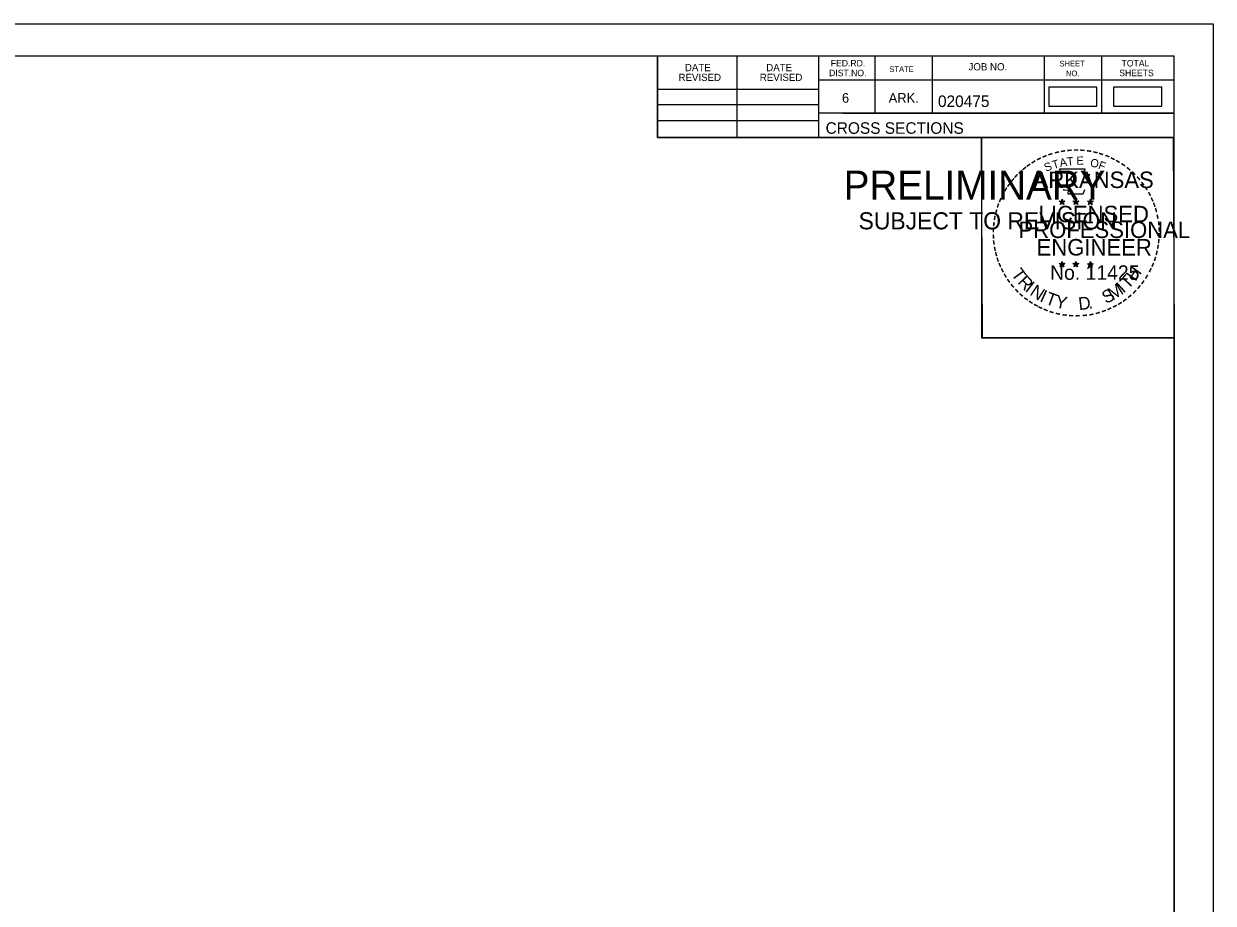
# Model space of a CAD drawing. Extents: x 1386544 to 1388153, y 379785 to 390999.
# Drawn here: x 1387387.3 to 1387531.5, y 384376.8 to 384483.5 of the extents above; entities that cross this region are included whole.
import ezdxf

# ---------------------------------------------------------------- set-up
doc = ezdxf.new("R2010")
doc.units = 0
for name, color, linetype in [('R_Border', 7, 'Continuous'), ('R_Border PE', 7, 'Continuous'), ('R_Border Prem', 7, 'Continuous'), ('R_No Plot', 7, 'Continuous'), ('S_SHOULDER', 7, 'Continuous')]:
    doc.layers.add(name, color=color, linetype=linetype)

msp = doc.modelspace()

# ---------------------------------------------------------------- linework, layer by layer
at = {"layer": 'R_Border'}
for p, q in [((1387210.56, 384479.61), (1387526.74, 384479.61)), ((1387464.1, 384469.73), (1387464.1, 384479.61)), ((1387473.78, 384469.73), (1387473.78, 384479.61)), ((1387483.64, 384479.61), (1387483.64, 384469.73)), ((1387490.48, 384479.61), (1387490.48, 384472.67)), ((1387497.42, 384479.61), (1387497.42, 384472.67)), ((1387511, 384479.61), (1387511, 384472.67)), ((1387517.94, 384479.61), (1387517.94, 384472.67)), ((1387526.74, 384274.15), (1387526.74, 384479.61)), ((1387526.74, 384476.67), (1387483.64, 384476.67)), ((1387526.74, 384476.69), (1387526.74, 384476.69)), ((1387464.1, 384475.59), (1387483.64, 384475.59)), ((1387464.1, 384473.73), (1387483.64, 384473.73)), ((1387526.74, 384472.67), (1387483.64, 384472.67)), ((1387486.6, 384472.67), (1387526.74, 384472.67)), ((1387464.1, 384471.79), (1387483.64, 384471.79)), ((1387526.74, 384469.73), (1387464.1, 384469.73))]:
    msp.add_line(p, q, dxfattribs=at)
at = {"layer": 'R_Border PE'}
for p, q in [((1387512.82, 384461.99), (1387513.17, 384461.88)), ((1387512.82, 384461.99), (1387513.08, 384461.94)), ((1387512.82, 384461.99), (1387513.06, 384461.86)), ((1387512.96, 384461.58), (1387513.17, 384461.88)), ((1387512.96, 384461.58), (1387513.08, 384461.82)), ((1387512.96, 384461.58), (1387513.17, 384461.8)), ((1387513.17, 384462.24), (1387513.13, 384461.99)), ((1387513.17, 384461.88), (1387513.17, 384462.24)), ((1387513.17, 384462.24), (1387513.22, 384461.99)), ((1387513.52, 384461.99), (1387513.17, 384461.88)), ((1387513.39, 384461.58), (1387513.17, 384461.88)), ((1387513.39, 384461.58), (1387513.17, 384461.79)), ((1387513.52, 384461.99), (1387513.23, 384461.94)), ((1387513.39, 384461.58), (1387513.25, 384461.87)), ((1387513.52, 384461.99), (1387513.32, 384461.88)), ((1387514.49, 384461.99), (1387514.84, 384461.88)), ((1387514.49, 384461.99), (1387514.75, 384461.94)), ((1387514.49, 384461.99), (1387514.73, 384461.86)), ((1387514.63, 384461.58), (1387514.84, 384461.88)), ((1387514.63, 384461.58), (1387514.75, 384461.82)), ((1387514.63, 384461.58), (1387514.84, 384461.8)), ((1387514.84, 384462.24), (1387514.8, 384461.99)), ((1387514.84, 384461.88), (1387514.84, 384462.24)), ((1387514.84, 384462.24), (1387514.89, 384461.99)), ((1387515.19, 384461.99), (1387514.84, 384461.88)), ((1387515.06, 384461.58), (1387514.84, 384461.88)), ((1387515.06, 384461.58), (1387514.84, 384461.79)), ((1387515.19, 384461.99), (1387514.9, 384461.94)), ((1387515.06, 384461.58), (1387514.92, 384461.87)), ((1387515.19, 384461.99), (1387514.99, 384461.88)), ((1387516.26, 384461.97), (1387516.61, 384461.86)), ((1387516.26, 384461.97), (1387516.51, 384461.93)), ((1387516.26, 384461.97), (1387516.5, 384461.85)), ((1387516.39, 384461.57), (1387516.61, 384461.86)), ((1387516.39, 384461.57), (1387516.52, 384461.81)), ((1387516.39, 384461.57), (1387516.61, 384461.78)), ((1387516.61, 384462.23), (1387516.57, 384461.98)), ((1387516.61, 384461.86), (1387516.61, 384462.23)), ((1387516.61, 384462.23), (1387516.66, 384461.98)), ((1387516.95, 384461.97), (1387516.61, 384461.86)), ((1387516.82, 384461.57), (1387516.61, 384461.86)), ((1387516.82, 384461.57), (1387516.61, 384461.78)), ((1387516.95, 384461.97), (1387516.67, 384461.93)), ((1387516.82, 384461.57), (1387516.68, 384461.86)), ((1387516.95, 384461.97), (1387516.75, 384461.87)), ((1387513.17, 384454.67), (1387513.13, 384454.42)), ((1387513.17, 384454.3), (1387513.17, 384454.67)), ((1387513.17, 384454.67), (1387513.22, 384454.42)), ((1387514.84, 384454.67), (1387514.8, 384454.42)), ((1387514.84, 384454.3), (1387514.84, 384454.67)), ((1387514.84, 384454.67), (1387514.89, 384454.42)), ((1387516.61, 384454.66), (1387516.56, 384454.41)), ((1387516.61, 384454.29), (1387516.61, 384454.66)), ((1387516.61, 384454.66), (1387516.65, 384454.41)), ((1387512.82, 384454.41), (1387513.17, 384454.3)), ((1387512.82, 384454.41), (1387513.07, 384454.37)), ((1387512.82, 384454.41), (1387513.06, 384454.29)), ((1387512.95, 384454.01), (1387513.17, 384454.3)), ((1387512.95, 384454.01), (1387513.08, 384454.25)), ((1387512.95, 384454.01), (1387513.17, 384454.22)), ((1387513.52, 384454.41), (1387513.17, 384454.3)), ((1387513.38, 384454.01), (1387513.17, 384454.3)), ((1387513.38, 384454.01), (1387513.17, 384454.22)), ((1387513.52, 384454.41), (1387513.23, 384454.36)), ((1387513.38, 384454.01), (1387513.25, 384454.3)), ((1387513.52, 384454.41), (1387513.31, 384454.31)), ((1387514.49, 384454.41), (1387514.84, 384454.3)), ((1387514.49, 384454.41), (1387514.74, 384454.37)), ((1387514.49, 384454.41), (1387514.73, 384454.29)), ((1387514.62, 384454.01), (1387514.84, 384454.3)), ((1387514.62, 384454.01), (1387514.75, 384454.25)), ((1387514.62, 384454.01), (1387514.84, 384454.22)), ((1387515.19, 384454.41), (1387514.84, 384454.3)), ((1387515.05, 384454.01), (1387514.84, 384454.3)), ((1387515.05, 384454.01), (1387514.84, 384454.22)), ((1387515.19, 384454.41), (1387514.9, 384454.36)), ((1387515.05, 384454.01), (1387514.91, 384454.3)), ((1387515.19, 384454.41), (1387514.98, 384454.31)), ((1387516.26, 384454.4), (1387516.61, 384454.29)), ((1387516.26, 384454.4), (1387516.51, 384454.36)), ((1387516.26, 384454.4), (1387516.49, 384454.28)), ((1387516.39, 384454), (1387516.61, 384454.29)), ((1387516.39, 384454), (1387516.52, 384454.24)), ((1387516.39, 384454), (1387516.6, 384454.21)), ((1387516.82, 384454), (1387516.6, 384454.21)), ((1387516.95, 384454.4), (1387516.61, 384454.29)), ((1387516.82, 384454), (1387516.61, 384454.29)), ((1387516.95, 384454.4), (1387516.67, 384454.35)), ((1387516.82, 384454), (1387516.68, 384454.29)), ((1387516.95, 384454.4), (1387516.75, 384454.3))]:
    msp.add_line(p, q, dxfattribs=at)
for points in [[(1387512.87, 384465.86), (1387513.13, 384465.04)], [(1387516.38, 384464.94), (1387516.52, 384465.23), (1387515.83, 384465.2), (1387515.98, 384465.86), (1387512.87, 384465.86)], [(1387513.36, 384463.44), (1387513.36, 384463.35), (1387513.92, 384463.34), (1387513.87, 384462.86), (1387515.74, 384462.86), (1387515.94, 384463.4)], [(1387513.17, 384462.24), (1387513.39, 384461.58), (1387512.82, 384461.99), (1387513.52, 384461.99), (1387512.96, 384461.58), (1387513.17, 384462.24)], [(1387514.84, 384462.24), (1387515.06, 384461.58), (1387514.49, 384461.99), (1387515.19, 384461.99), (1387514.63, 384461.58), (1387514.84, 384462.24)], [(1387516.61, 384462.23), (1387516.82, 384461.57), (1387516.26, 384461.97), (1387516.95, 384461.97), (1387516.39, 384461.57), (1387516.61, 384462.23)], [(1387513.17, 384454.67), (1387513.38, 384454.01), (1387512.82, 384454.41), (1387513.52, 384454.41), (1387512.95, 384454.01), (1387513.17, 384454.67)], [(1387514.84, 384454.67), (1387515.05, 384454.01), (1387514.49, 384454.41), (1387515.19, 384454.41), (1387514.62, 384454.01), (1387514.84, 384454.67)], [(1387516.61, 384454.66), (1387516.82, 384454), (1387516.26, 384454.4), (1387516.95, 384454.4), (1387516.39, 384454), (1387516.61, 384454.66)]]:
    msp.add_lwpolyline(points, dxfattribs=at)
for centre, radius in [((1387513.17, 384461.87), 0.172), ((1387513.17, 384461.87), 0.145), ((1387513.17, 384461.87), 0.116), ((1387513.17, 384461.87), 0.0991), ((1387513.17, 384461.87), 0.0747), ((1387513.17, 384461.87), 0.0495), ((1387513.17, 384461.87), 0.0296), ((1387514.84, 384461.87), 0.172), ((1387514.84, 384461.87), 0.145), ((1387514.84, 384461.87), 0.116), ((1387514.84, 384461.87), 0.0991), ((1387514.84, 384461.87), 0.0747), ((1387514.84, 384461.87), 0.0495), ((1387514.84, 384461.87), 0.0296), ((1387516.61, 384461.86), 0.172), ((1387516.61, 384461.86), 0.145), ((1387516.61, 384461.86), 0.116), ((1387516.61, 384461.86), 0.0991), ((1387516.61, 384461.86), 0.0747), ((1387516.61, 384461.86), 0.0495), ((1387516.61, 384461.86), 0.0296), ((1387513.17, 384454.3), 0.172), ((1387513.17, 384454.3), 0.145), ((1387513.17, 384454.3), 0.116), ((1387513.17, 384454.3), 0.0991), ((1387513.17, 384454.3), 0.0747), ((1387513.17, 384454.3), 0.0495), ((1387513.17, 384454.3), 0.0296), ((1387514.84, 384454.3), 0.172), ((1387514.84, 384454.3), 0.145), ((1387514.84, 384454.3), 0.116), ((1387514.84, 384454.3), 0.0991), ((1387514.84, 384454.3), 0.0747), ((1387514.84, 384454.3), 0.0495), ((1387514.84, 384454.3), 0.0296), ((1387516.6, 384454.29), 0.172), ((1387516.6, 384454.29), 0.145), ((1387516.6, 384454.29), 0.116), ((1387516.6, 384454.29), 0.0991), ((1387516.6, 384454.29), 0.0747), ((1387516.6, 384454.29), 0.0495), ((1387516.6, 384454.29), 0.0296)]:
    msp.add_circle(centre, radius, dxfattribs=at)
at = {"layer": 'R_No Plot'}
for p, q in [((1387198.16, 384483.51), (1387531.49, 384483.51)), ((1387502.77, 384447.28), (1387502.77, 384447.28))]:
    msp.add_line(p, q, dxfattribs=at)
for points in [[(1387198.15, 384483.51), (1387531.49, 384483.51), (1387531.49, 384270.17), (1387198.15, 384270.17)], [(1387444.48, 384479.61), (1387464.1, 384479.61), (1387464.1, 384469.73), (1387480.21, 384469.73), (1387503.41, 384469.73), (1387503.41, 384445.4), (1387526.74, 384445.4), (1387526.74, 384274.15), (1387210.56, 384274.15), (1387210.56, 384479.61)], [(1387503.41, 384469.73), (1387526.62, 384469.73), (1387526.74, 384445.4), (1387503.53, 384445.4)]]:
    msp.add_lwpolyline(points, close=True, dxfattribs=at)
at = {"layer": 'S_SHOULDER'}
for points in [[(1387511.55, 384473.52), (1387517.39, 384473.52), (1387517.39, 384475.83), (1387511.55, 384475.83)], [(1387519.42, 384473.52), (1387525.26, 384473.52), (1387525.26, 384475.83), (1387519.42, 384475.83)]]:
    msp.add_lwpolyline(points, close=True, dxfattribs=at)

# ---------------------------------------------------------------- texts
at = {"layer": 'R_Border'}
for s, height, p in [('FED.RD.', 0.782, (1387485.12, 384478.33)), ('TOTAL', 0.782, (1387520.38, 384478.33)), ('DATE', 0.879, (1387467.44, 384477.75)), ('DATE', 0.879, (1387477.3, 384477.75)), ('DIST.NO.', 0.782, (1387484.92, 384477.15)), ('STATE', 0.684, (1387492.24, 384477.65)), ('JOB NO.', 0.879, (1387501.82, 384477.85)), ('SHEET', 0.684, (1387512.86, 384478.33)), ('NO.', 0.684, (1387513.64, 384477.15)), ('SHEETS', 0.782, (1387520.1, 384477.15)), ('REVISED', 0.879, (1387466.66, 384476.57)), ('REVISED', 0.879, (1387476.52, 384476.57)), ('6', 1.17, (1387486.48, 384473.93)), ('ARK.', 1.172, (1387492.14, 384473.93)), ('020475', 1.4, (1387498.12, 384473.41)), ('CROSS SECTIONS', 1.4, (1387484.5, 384470.16))]:
    msp.add_text(s, height=height, rotation=360, dxfattribs=at).set_placement(p)
at = {"layer": 'R_Border PE'}
for s, height, rotation, p in [('-', 1.6, 24.3072, (1387510.98, 384466.72)), ('-', 1.6, 19.1761, (1387511.61, 384466.99)), ('-', 1.6, 13.6301, (1387512.36, 384467.23)), ('-', 1.6, 10.2193, (1387513.04, 384467.39)), ('-', 1.6, 5.8968, (1387513.77, 384467.5)), ('-', 1.6, 0.1862, (1387514.54, 384467.58)), ('-', 1.6, 357.743, (1387515.27, 384467.56)), ('-', 1.6, 352.1617, (1387516.01, 384467.51)), ('-', 1.6, 347.2049, (1387516.73, 384467.39)), ('-', 1.6, 342.3362, (1387517.36, 384467.24)), ('-', 1.6, 337.8551, (1387518.1, 384467.02)), ('-', 1.6, 38.9507, (1387508.7, 384465.26)), ('-', 1.6, 36.2317, (1387509.17, 384465.64)), ('-', 1.6, 34.0636, (1387509.75, 384466.04)), ('-', 1.6, 28.7918, (1387510.35, 384466.41)), ('S', 1, 21.594, (1387511.22, 384465.54)), ('T', 1, 16.4036, (1387512.13, 384465.87)), ('A', 1, 11.2132, (1387512.96, 384466.12)), ('T', 1, 6.0228, (1387513.81, 384466.29)), ('E', 1, 0.8323, (1387514.91, 384466.4)), ('O', 1, 350.4515, (1387516.52, 384466.19)), ('F', 1, 340.0707, (1387517.47, 384465.96)), ('-', 1.6, 334.1211, (1387518.73, 384466.74)), ('-', 1.6, 329.6409, (1387519.31, 384466.46)), ('-', 1.6, 325.8627, (1387519.95, 384466.1)), ('-', 1.6, 320.5297, (1387520.56, 384465.67)), ('-', 1.6, 50.6142, (1387507.41, 384463.88)), ('-', 1.6, 48.423, (1387507.81, 384464.37)), ('-', 1.6, 42.9622, (1387508.26, 384464.85)), ('ARKANSAS', 2, 360, (1387509.72, 384463.58)), ('-', 1.6, 315.5786, (1387521.16, 384465.19)), ('-', 1.6, 309.8797, (1387521.73, 384464.64)), ('-', 1.6, 58.0706, (1387506.67, 384462.79)), ('-', 1.6, 54.2325, (1387507, 384463.31)), ('-', 1.6, 306.6522, (1387522.25, 384464.03)), ('-', 1.4, 303.6753, (1387522.74, 384463.47)), ('-', 1.6, 67.7743, (1387506.1, 384461.56)), ('-', 1.6, 62.8713, (1387506.36, 384462.17)), ('DWB', 0.01, 360, (1387513.16, 384461.87)), ('DWB', 0.01, 360, (1387514.83, 384461.87)), ('DWB', 0.01, 360, (1387516.6, 384461.86)), ('-', 1.6, 299.6684, (1387523.06, 384462.86)), ('-', 1.6, 294.6628, (1387523.38, 384462.25)), ('-', 1.6, 290.5728, (1387523.64, 384461.67)), ('-', 1.6, 75.461, (1387505.69, 384460.22)), ('-', 1.6, 72.3945, (1387505.88, 384460.93)), ('LICENSED', 2, 360, (1387510.32, 384459.43)), ('-', 1.6, 285.1233, (1387523.87, 384461.09)), ('-', 1.6, 280.5493, (1387524.07, 384460.35)), ('-', 1.6, 85.1863, (1387505.48, 384458.81)), ('-', 1.6, 81.2013, (1387505.55, 384459.51)), ('PROFESSIONAL', 2, 360, (1387507.89, 384457.52)), ('-', 1.6, 276.5962, (1387524.24, 384459.58)), ('-', 1.6, 94.1959, (1387505.49, 384457.39)), ('-', 1.6, 89.0622, (1387505.45, 384458.11)), ('-', 1.6, 274.3301, (1387524.3, 384458.86)), ('-', 1.6, 269.9407, (1387524.33, 384458.23)), ('-', 1.6, 98.9479, (1387505.56, 384456.72)), ('-', 1.6, 101.7149, (1387505.69, 384455.99)), ('ENGINEER', 2, 360, (1387510.08, 384455.4)), ('-', 1.6, 255.7626, (1387524.13, 384456.23)), ('-', 1.6, 260.9953, (1387524.24, 384456.91)), ('-', 1.6, 263.5172, (1387524.31, 384457.56)), ('-', 1.6, 105.4578, (1387505.86, 384455.39)), ('-', 1.6, 109.0874, (1387506.07, 384454.76)), ('-', 1.6, 252.8681, (1387523.95, 384455.51)), ('-', 1.6, 114.0643, (1387506.33, 384454.17)), ('-', 1.6, 115.7289, (1387506.63, 384453.55)), ('-', 1.6, 120.4471, (1387506.99, 384452.96)), ('T', 1.54, 306.0406, (1387506.93, 384453.14)), ('No. 11425', 1.757, 360, (1387511.71, 384452.45)), ('DWB', 0.01, 360, (1387513.16, 384454.3)), ('DWB', 0.01, 360, (1387514.83, 384454.3)), ('DWB', 0.01, 360, (1387516.59, 384454.29)), ('T', 1.54, 46.6444, (1387521.16, 384451.23)), ('H', 1.54, 54.6088, (1387522.05, 384452.18)), ('-', 1.6, 244.6197, (1387523.46, 384454.21)), ('-', 1.6, 247.8887, (1387523.73, 384454.84)), ('-', 1.6, 125.8934, (1387507.39, 384452.4)), ('-', 1.6, 130.7181, (1387507.85, 384451.85)), ('R', 1.54, 314.005, (1387507.69, 384452.09)), ('I', 1.54, 321.9694, (1387508.59, 384451.16)), ('N', 1.54, 326.5002, (1387509.16, 384450.69)), ('M', 1.54, 32.6563, (1387519.31, 384449.91)), ('I', 1.54, 42.1136, (1387520.6, 384450.76)), ('-', 1.6, 231.2538, (1387522.24, 384452.24)), ('-', 1.6, 233.8452, (1387522.67, 384452.8)), ('-', 1.6, 239.0712, (1387523.07, 384453.45)), ('-', 1.6, 134.2238, (1387508.37, 384451.3)), ('-', 1.6, 138.9338, (1387508.89, 384450.84)), ('-', 1.6, 144.6463, (1387509.45, 384450.43)), ('I', 1.54, 335.3603, (1387510.37, 384449.9)), ('T', 1.54, 339.8912, (1387511.03, 384449.58)), ('Y', 1.54, 347.8556, (1387512.25, 384449.13)), ('D', 1.54, 6.3969, (1387515.23, 384448.77)), ('S', 1.54, 26.9312, (1387518.48, 384449.5)), ('-', 1.6, 221.0851, (1387521.24, 384451.16)), ('-', 1.6, 225.7653, (1387521.76, 384451.67)), ('-', 1.6, 148.0898, (1387510.01, 384450.06)), ('-', 1.6, 151.5704, (1387510.59, 384449.74)), ('-', 1.6, 154.6002, (1387511.11, 384449.49)), ('-', 1.6, 158.5612, (1387511.74, 384449.24)), ('.', 1.54, 13.7642, (1387516.42, 384448.9)), ('-', 1.6, 200.7184, (1387518.35, 384449.37)), ('-', 1.6, 204.2516, (1387518.97, 384449.64)), ('-', 1.6, 207.3568, (1387519.6, 384449.96)), ('-', 1.6, 212.2491, (1387520.15, 384450.3)), ('-', 1.6, 215.7363, (1387520.69, 384450.69)), ('-', 1.6, 162.7983, (1387512.42, 384449.02)), ('-', 1.6, 167.5555, (1387513.14, 384448.86)), ('-', 1.6, 173.1155, (1387513.91, 384448.75)), ('-', 1.6, 176.5183, (1387514.66, 384448.7)), ('-', 1.6, 181.5918, (1387515.4, 384448.72)), ('-', 1.6, 185.8167, (1387516.21, 384448.79)), ('-', 1.6, 191.2858, (1387516.95, 384448.92)), ('-', 1.6, 195.4743, (1387517.68, 384449.12))]:
    msp.add_text(s, height=height, rotation=rotation, dxfattribs=at).set_placement(p)
at = {"layer": 'R_Border Prem'}
for s, height, p in [('PRELIMINARY', 3.5, (1387486.69, 384462.19)), ('DWB', 0.01, (1387487.44, 384464.04)), ('SUBJECT TO REVISION', 2.0751, (1387488.5, 384458.57))]:
    msp.add_text(s, height=height, rotation=360, dxfattribs=at).set_placement(p)

doc.saveas('drawing.dxf')
